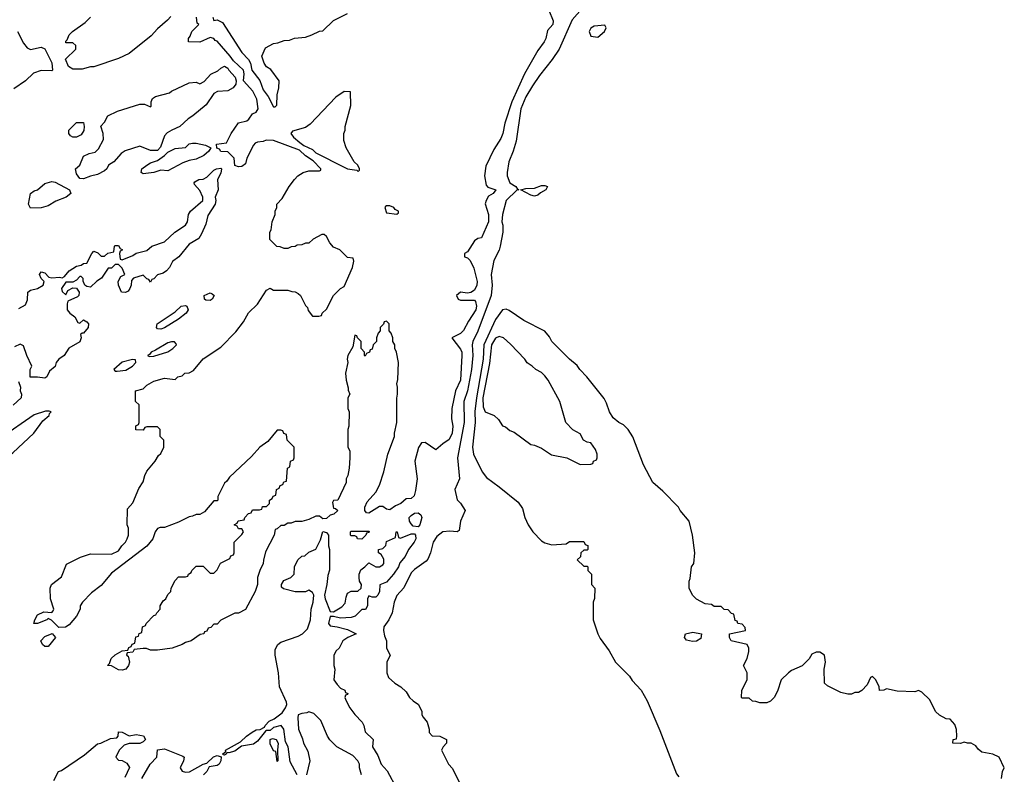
# Model space of a CAD drawing. Header units: inches. Extents: x 2348352 to 2479776, y 460422 to 613655.
# Tile 484 of 590: x 2450248 to 2455838, y 553753 to 558036. Entities that reach past the tile are written whole.
import ezdxf

# ---------------------------------------------------------------- set-up
doc = ezdxf.new("R2010")
doc.units = ezdxf.units.IN
doc.header["$MEASUREMENT"] = 0
doc.layers.add('C4555', color=7, linetype='Continuous')

msp = doc.modelspace()

# ---------------------------------------------------------------- linework, layer by layer
at = {"layer": 'C4555', "color": 4}
for points, elevation in [([(2453252, 558090), (2453277.3, 558030), (2453274.8, 558010), (2453245.2, 557974.8), (2453236, 557930), (2453226, 557910), (2453190, 557862), (2453114.9, 557730), (2453042, 557570), (2453001.6, 557450), (2452990.4, 557389.6), (2452978.8, 557361.2), (2452940.9, 557299.1), (2452894.6, 557205.4), (2452887.7, 557150), (2452897.3, 557097.3), (2452906, 557086), (2452951, 557070), (2452936, 557050), (2452910, 557034), (2452895.5, 557010), (2452890.9, 556990.9), (2452910.4, 556930.4), (2452910.4, 556890), (2452870, 556798), (2452850, 556794), (2452830, 556782), (2452790, 556718), (2452774, 556710), (2452774, 556690), (2452790, 556684.7), (2452804.7, 556670), (2452826.4, 556626.4), (2452844.9, 556550), (2452843, 556530), (2452830, 556502), (2452810, 556488), (2452790, 556484), (2452750, 556489), (2452727.3, 556470), (2452738, 556450), (2452750, 556444.9), (2452830, 556444.7), (2452836.8, 556436.8), (2452842, 556410), (2452838, 556390), (2452795.6, 556324.4), (2452768.3, 556271.7), (2452750, 556256), (2452702, 556230), (2452750, 556166), (2452758, 556150), (2452759.1, 556130), (2452750.4, 555990), (2452722, 555930), (2452702, 555830), (2452698.8, 555770), (2452707.3, 555730), (2452704, 555690), (2452687.3, 555652.7), (2452650, 555629.2), (2452610, 555594), (2452550, 555637.2), (2452530, 555635.3), (2452511.7, 555608.3), (2452491.7, 555530), (2452504.2, 555430), (2452495.8, 555364.2), (2452487.1, 555332.9), (2452470, 555319), (2452442.8, 555317.2), (2452411.3, 555290), (2452382, 555278), (2452350, 555254), (2452330, 555259), (2452310, 555273.2), (2452290, 555274), (2452230, 555235.3), (2452218, 555238), (2452208, 555250), (2452208, 555270), (2452220.2, 555299.8), (2452270, 555354), (2452290, 555394), (2452315.3, 555470), (2452339, 555570), (2452375.3, 555670), (2452375.3, 555690), (2452388.7, 555750), (2452388.9, 555888.9), (2452394, 555910), (2452394, 555950), (2452388.7, 555970), (2452394.6, 555994.6), (2452398, 556090), (2452388, 556150), (2452378, 556170), (2452378, 556190), (2452366, 556210), (2452366, 556230), (2452356.4, 556256.4), (2452346, 556270), (2452346, 556310), (2452330, 556326), (2452318, 556322), (2452312.7, 556307.3), (2452294, 556290), (2452294, 556270), (2452283.6, 556256.4), (2452274, 556230), (2452274, 556210), (2452254, 556190), (2452250, 556166), (2452238, 556162), (2452234, 556150), (2452218, 556142), (2452210, 556126), (2452206, 556130), (2452206, 556150), (2452186, 556170), (2452186, 556210), (2452166, 556230), (2452162, 556242), (2452150, 556246), (2452139.8, 556180.2), (2452111, 556130), (2452107.7, 556110), (2452110.8, 556090), (2452098, 556030), (2452100.7, 555990), (2452112.7, 555947.3), (2452112.7, 555932.7), (2452122, 555910), (2452112, 555890), (2452112, 555830), (2452118, 555810), (2452116, 555730), (2452111.3, 555710), (2452112, 555610), (2452122, 555590), (2452122, 555550), (2452118, 555490), (2452112, 555450), (2452102, 555430), (2452102, 555410), (2452054, 555310), (2452030, 555308), (2452023.5, 555296.5), (2452030, 555264.7), (2452042, 555262), (2452054, 555250), (2452032, 555230), (2452010, 555224), (2451990, 555206), (2451970, 555204), (2451950, 555218), (2451930, 555218), (2451890, 555199), (2451850, 555188), (2451812.7, 555187.3), (2451790, 555178), (2451770, 555178), (2451750, 555166), (2451730, 555166), (2451710, 555146), (2451698, 555142), (2451692, 555110), (2451643.6, 555016.4), (2451631.6, 554968.4), (2451631.3, 554950), (2451611.3, 554910), (2451598, 554870), (2451598, 554830), (2451584.7, 554790), (2451530, 554688), (2451490, 554668), (2451470, 554668), (2451390, 554628), (2451370, 554606), (2451350, 554606), (2451332.7, 554587.3), (2451318, 554582), (2451310, 554566), (2451298, 554562), (2451294, 554550), (2451272.7, 554547.3), (2451222, 554510), (2451190, 554501.2), (2451170, 554489.3), (2451114, 554470), (2451030, 554458), (2450990, 554458), (2450967.3, 554467.3), (2450950, 554468), (2450898, 554462), (2450890, 554446), (2450858, 554442), (2450854, 554430), (2450863.6, 554423.6), (2450871, 554390), (2450866.8, 554370), (2450850, 554349.3), (2450830, 554343.7), (2450810, 554346.6), (2450770, 554368.7), (2450746, 554370), (2450758, 554382), (2450768, 554410), (2450790, 554432), (2450830, 554454), (2450862, 554458), (2450867.3, 554472.7), (2450882, 554478), (2450887.3, 554492.7), (2450902, 554498), (2450907.3, 554532.7), (2450922, 554538), (2450927.3, 554552.7), (2450942, 554558), (2450946, 554590), (2450962, 554598), (2450966, 554610), (2451010, 554654), (2451022, 554658), (2451026, 554670), (2451046, 554690), (2451046, 554710), (2451063.1, 554736.9), (2451078, 554750), (2451090, 554774), (2451106, 554790), (2451108, 554810), (2451130, 554854), (2451150, 554874), (2451190, 554874), (2451202, 554878), (2451206, 554890), (2451222, 554898), (2451226, 554910), (2451250, 554934), (2451290, 554934), (2451330, 554894), (2451350, 554894), (2451370, 554914), (2451388.9, 554951.1), (2451442, 554978), (2451447.3, 554992.7), (2451462, 554998), (2451466, 555010), (2451466, 555070), (2451510, 555114), (2451518, 555130), (2451510, 555146), (2451490, 555146), (2451482, 555162), (2451466, 555170), (2451482, 555178), (2451488.4, 555191.6), (2451522, 555198), (2451526, 555210), (2451547.3, 555232.7), (2451562, 555238), (2451570, 555254), (2451610, 555254), (2451622, 555258), (2451627.3, 555272.7), (2451650, 555274), (2451666, 555290), (2451666, 555310), (2451682, 555318), (2451687.3, 555332.7), (2451702, 555338), (2451706, 555370), (2451722, 555378), (2451727.3, 555392.7), (2451742, 555398), (2451747.3, 555412.7), (2451762, 555418), (2451768.4, 555491.6), (2451782, 555498), (2451786, 555530), (2451802, 555538), (2451806, 555550), (2451806, 555610), (2451766, 555650), (2451762, 555682), (2451747.3, 555687.3), (2451742, 555702), (2451730, 555706), (2451710, 555706), (2451656.9, 555643.1), (2451612, 555610), (2451563.6, 555556.4), (2451439.6, 555440.4), (2451423.6, 555416.4), (2451410, 555406), (2451374, 555330), (2451374, 555310), (2451370, 555306), (2451350, 555306), (2451296.9, 555243.1), (2451270, 555228), (2451250, 555228), (2451230, 555218), (2451210, 555215.3), (2451150, 555184), (2451070, 555154), (2451046.4, 555153.6), (2451030, 555148), (2451018, 555130), (2451004.7, 555090), (2450970, 555049), (2450770, 554895.3), (2450710, 554824), (2450656.8, 554783.2), (2450604.7, 554730), (2450591.3, 554710), (2450591, 554690), (2450571, 554650), (2450530, 554602), (2450508, 554588), (2450470, 554586), (2450429, 554629), (2450410, 554638), (2450402, 554630), (2450350, 554609.3), (2450329.1, 554609.1), (2450334, 554630), (2450350, 554658.8), (2450384.7, 554675.3), (2450430, 554672), (2450438, 554682), (2450442, 554690), (2450424, 554750), (2450422, 554810), (2450428.7, 554830), (2450486, 554874), (2450513.6, 554946.4), (2450593.6, 554986.4), (2450650, 555004.7), (2450770, 555002), (2450810, 555022), (2450828, 555050), (2450848, 555070), (2450858, 555090), (2450866, 555110), (2450866, 555150), (2450858, 555170), (2450860.4, 555259.6), (2450890, 555294), (2450924.7, 555375.3), (2450950, 555414), (2450958, 555450), (2450970, 555474), (2451018, 555530), (2451036.4, 555563.6), (2451050, 555574), (2451066, 555610), (2451066, 555650), (2451046, 555670), (2451046, 555710), (2451030, 555726), (2450970, 555726), (2450958, 555722), (2450950, 555706), (2450908, 555708), (2450908.4, 555731.6), (2450922, 555738), (2450926, 555750), (2450926, 555850), (2450906, 555870), (2450906, 555930), (2450950, 555942), (2450970, 555962), (2451010, 555984.7), (2451070, 556002), (2451130, 555994), (2451146, 556010), (2451170, 556014), (2451186, 556030), (2451210, 556032), (2451234.6, 556045.4), (2451290, 556111.3), (2451390, 556178), (2451474.8, 556265.2), (2451518, 556322), (2451547, 556373), (2451597.6, 556422.4), (2451650, 556502), (2451670, 556512), (2451690, 556502), (2451770, 556502), (2451792.7, 556492.7), (2451811.6, 556491.6), (2451830, 556482), (2451842, 556470), (2451870, 556414), (2451882, 556402), (2451886.4, 556386.4), (2451910, 556354), (2451947.3, 556352.7), (2451962, 556358), (2451966, 556370), (2451990, 556394), (2452029.1, 556470.9), (2452068.9, 556511.1), (2452090, 556522), (2452137.2, 556630), (2452146, 556666), (2452142, 556682), (2452110, 556686), (2452066, 556730), (2452030, 556746), (2452008, 556770), (2451990, 556806), (2451976.4, 556816.4), (2451963.6, 556816.4), (2451914, 556790), (2451890, 556768), (2451870, 556768), (2451850, 556758), (2451823.6, 556756.4), (2451811.6, 556748.4), (2451790, 556748), (2451770, 556738), (2451750, 556738), (2451727.3, 556747.3), (2451708.4, 556748.4), (2451668.4, 556788.4), (2451668, 556830), (2451676.4, 556843.6), (2451682, 556890), (2451698, 556930), (2451698, 556950), (2451708, 556970), (2451708.7, 556990), (2451738, 557022), (2451778, 557090), (2451808, 557130), (2451828, 557150), (2451858, 557170), (2451890, 557178.8), (2451950, 557178), (2451957.2, 557182.8), (2451957.2, 557190), (2451914.5, 557234.5), (2451870, 557263.5), (2451836.4, 557296.4), (2451690, 557351), (2451648.1, 557351.9), (2451630, 557345.2), (2451598, 557342), (2451584.7, 557335.3), (2451575.3, 557324.7), (2451538, 557250), (2451530, 557218), (2451510, 557204), (2451490, 557202), (2451470, 557208), (2451466, 557250), (2451430, 557286), (2451390, 557288), (2451382, 557302), (2451367.3, 557307.3), (2451366, 557330), (2451422, 557338), (2451448.7, 557390), (2451490, 557450.7), (2451537.2, 557462.8), (2451549.1, 557470.9), (2451570, 557502), (2451590, 557511), (2451602.7, 557530), (2451594.9, 557585.1), (2451571.5, 557630), (2451518.7, 557690), (2451522.4, 557730), (2451519.3, 557750), (2451462.4, 557802.4), (2451443.7, 557830), (2451370, 557913.6), (2451358.4, 557918.4), (2451350, 557929), (2451330, 557935.3), (2451270, 557908.7), (2451206, 557910), (2451206, 557930), (2451216.4, 557943.6), (2451226, 557970), (2451266, 558010), (2451256.4, 558016.4), (2451252, 558050)], 32), ([(2453440.7, 558099.3), (2453385.3, 558034.8), (2453310, 557869.4), (2453272, 557810), (2453199.7, 557720.3), (2453159.2, 557660.8), (2453122.2, 557597.8), (2453092.8, 557530), (2453066.2, 557346.2), (2453050.3, 557290), (2453026, 557230), (2453015.5, 557170), (2453016.3, 557150), (2453030.7, 557110), (2453064, 557090), (2453073.7, 557073.7), (2453082, 557070), (2453070, 557068.4), (2453010.3, 557010), (2452989.1, 556930.9), (2452985.3, 556890), (2452990.3, 556870), (2452990.3, 556830), (2452975.3, 556750), (2452970.9, 556729.1), (2452940.3, 556670), (2452924.9, 556590), (2452931.4, 556530), (2452924.4, 556470), (2452850, 556269.3), (2452820.9, 556210), (2452816.9, 556190), (2452821.2, 556130), (2452812.7, 556050), (2452790.2, 555930), (2452768.9, 555870), (2452771.7, 555750), (2452733, 555550), (2452745.3, 555430), (2452718.8, 555370), (2452731, 555311), (2452750, 555292), (2452778, 555250), (2452751.3, 555190), (2452743.6, 555136.4), (2452731, 555129), (2452690, 555132.7), (2452650.6, 555129.4), (2452616.7, 555103.3), (2452596.3, 555070), (2452580.7, 555010), (2452564.9, 554975.1), (2452556.3, 554963.7), (2452490, 554916), (2452470, 554896), (2452428.5, 554811.5), (2452390, 554768.7), (2452374, 554730), (2452362.8, 554670), (2452344, 554630), (2452316.3, 554590), (2452313.4, 554570), (2452319.1, 554539.1), (2452330.8, 554510), (2452331.3, 554470), (2452351.3, 554430), (2452332, 554390), (2452332, 554330), (2452342, 554302), (2452378, 554270), (2452411.3, 554250), (2452442, 554222), (2452462, 554190), (2452482, 554170), (2452512, 554150), (2452532, 554110), (2452532, 554090), (2452538, 554078), (2452562, 554050), (2452572, 554010), (2452572, 553990), (2452590, 553972), (2452634, 553970), (2452671.3, 553950), (2452672, 553930), (2452652, 553910), (2452642, 553890), (2452682, 553810), (2452705.4, 553785.4), (2452752, 553690)], 36), ([(2451105.4, 558054.6), (2451086.4, 558033.6), (2451030, 557984), (2450994.9, 557945.1), (2450870, 557844), (2450810, 557815.3), (2450670, 557768.7), (2450650, 557768.7), (2450603.6, 557756.4), (2450550, 557755.3), (2450526, 557770), (2450508.4, 557811.6), (2450566, 557870), (2450566, 557890), (2450550, 557906), (2450510, 557906), (2450510, 557914), (2450518, 557922), (2450528.7, 557950), (2450548.7, 557970), (2450619.5, 558020.5), (2450649.6, 558050.4)], 32), ([(2451344.9, 558050), (2451350, 558032), (2451370, 558036), (2451400.4, 558020.4), (2451510, 557850.5), (2451548, 557810), (2451559.1, 557790), (2451566.8, 557750), (2451612, 557692), (2451630, 557638.8), (2451659.6, 557599.6), (2451690, 557541), (2451699, 557541), (2451708.4, 557551.6), (2451709.1, 557609.1), (2451719, 557650), (2451722, 557690), (2451673.2, 557753.2), (2451650, 557768), (2451635.3, 557790), (2451622, 557830), (2451643.1, 557876.9), (2451690, 557902), (2451714.6, 557905.4), (2451750, 557918), (2451780.4, 557919.6), (2451808.9, 557931.1), (2451870, 557938), (2451906, 557950), (2451950, 557972), (2451970, 557974), (2452030, 558032), (2452108.9, 558071.1)], 32), ([(2450236, 557970), (2450270, 557903), (2450290, 557876.3), (2450310, 557866.8), (2450370, 557881), (2450390.7, 557870.7), (2450431.6, 557791.6), (2450434, 557750), (2450430, 557746), (2450370, 557748), (2450326.4, 557733.6), (2450282, 557690), (2450215.3, 557644.7)], 32), ([(2450243.2, 556396.8), (2450282, 556418), (2450293.2, 556446.8), (2450295.3, 556490), (2450310, 556501), (2450350, 556511), (2450382, 556530), (2450388, 556550), (2450370, 556568), (2450361.2, 556590), (2450370, 556604.7), (2450390, 556598.8), (2450414.4, 556574.4), (2450430, 556570.7), (2450474.4, 556574.4), (2450490, 556571.3), (2450502, 556578), (2450528.7, 556610), (2450570, 556638), (2450596.4, 556643.6), (2450610, 556652), (2450630, 556654), (2450658, 556710), (2450670, 556722), (2450692.7, 556712.7), (2450710, 556694), (2450730, 556694), (2450748.4, 556711.6), (2450782, 556718), (2450786, 556750), (2450790, 556754), (2450810, 556754), (2450818, 556738), (2450832, 556730), (2450818, 556722), (2450814, 556710), (2450818, 556678), (2450830, 556674), (2450890, 556698), (2450910, 556711.3), (2450970, 556726), (2450998, 556750), (2451070, 556776), (2451129.3, 556830.7), (2451189.4, 556870.6), (2451201.2, 556890), (2451206.6, 556930), (2451218, 556950), (2451288.7, 557010), (2451288, 557030), (2451270, 557066), (2451240.4, 557100.4), (2451238, 557110), (2451243.1, 557116.9), (2451266, 557130), (2451290, 557132), (2451310, 557142), (2451350, 557182), (2451366, 557190), (2451390, 557194), (2451394, 557190), (2451390, 557166), (2451371, 557130), (2451374.8, 557070), (2451358, 557030), (2451361, 557010), (2451357.3, 556990), (2451315.9, 556924.1), (2451304.9, 556875.1), (2451279.8, 556820.2), (2451264.7, 556795.3), (2451210, 556762), (2451151, 556690), (2451115.3, 556664.7), (2451098, 556630), (2451082, 556610), (2451062, 556598), (2451031.1, 556588.9), (2451010, 556566), (2450998, 556562), (2450990, 556546), (2450982, 556562), (2450970, 556566), (2450950, 556586), (2450894, 556570), (2450883.6, 556556.4), (2450882, 556530), (2450874, 556510), (2450863.6, 556496.4), (2450848.4, 556488.4), (2450826, 556490), (2450808.7, 556530), (2450808, 556550), (2450822, 556578), (2450846, 556590), (2450830, 556626), (2450810, 556646), (2450790, 556646), (2450770, 556626), (2450750, 556626), (2450712, 556570), (2450686.8, 556553.2), (2450650, 556518), (2450630, 556522), (2450618, 556530), (2450608, 556552), (2450608, 556568), (2450598, 556578), (2450590, 556578), (2450570, 556558), (2450550, 556546), (2450510, 556546), (2450486, 556510), (2450490, 556494), (2450510, 556474), (2450521.2, 556498.8), (2450550, 556514), (2450570, 556512), (2450586, 556490), (2450584.7, 556470), (2450577.3, 556462.7), (2450522, 556438), (2450516.9, 556423.1), (2450518, 556390), (2450532, 556370), (2450562, 556350), (2450578, 556318), (2450590, 556314), (2450610, 556332), (2450630, 556322), (2450638, 556310), (2450636, 556290), (2450610, 556258), (2450602, 556258), (2450594, 556250), (2450598, 556230), (2450590, 556208.7), (2450527.3, 556172.7), (2450501, 556130), (2450470.6, 556109.4), (2450456, 556090), (2450450, 556068), (2450418, 556042), (2450402, 556010), (2450390, 556002), (2450350, 556008), (2450307.3, 556007.3), (2450308, 556050), (2450318, 556070), (2450288, 556130), (2450270, 556186), (2450250, 556195.3), (2450219.6, 556180.4)], 32), ([(2455822, 553730), (2455828, 553770), (2455838, 553790), (2455808, 553850), (2455772.7, 553867.3), (2455710, 553879), (2455690, 553895.3), (2455675.5, 553915.5), (2455650, 553929.2), (2455629.3, 553929.3), (2455610, 553935.3), (2455588.9, 553928.9), (2455546, 553930), (2455548, 553950), (2455566, 553954), (2455568, 553970), (2455567.3, 554007.3), (2455556.4, 554036.4), (2455530, 554066), (2455508.4, 554068.4), (2455470, 554088), (2455448, 554110), (2455415.5, 554175.5), (2455370, 554219), (2455350, 554228.7), (2455330, 554222), (2455230, 554225.2), (2455170, 554238), (2455154, 554230), (2455130, 554229), (2455128, 554250), (2455108.7, 554290), (2455090, 554308.7), (2455078, 554302), (2455059.8, 554260.2), (2455030, 554228), (2455010, 554218), (2454990, 554218), (2454970, 554208), (2454950, 554208), (2454910, 554218), (2454834.6, 554254.6), (2454818, 554270), (2454815.3, 554350), (2454822, 554390), (2454818, 554430), (2454790, 554446), (2454770, 554446), (2454745.4, 554434.6), (2454731.1, 554408.9), (2454691.1, 554368.9), (2454630, 554342), (2454612, 554330), (2454572, 554290), (2454550, 554226), (2454532, 554190), (2454510, 554168), (2454490, 554158), (2454450, 554158), (2454427.3, 554167.3), (2454408.4, 554168.4), (2454390, 554186), (2454350, 554186), (2454346, 554190), (2454348, 554230), (2454378, 554290), (2454378, 554330), (2454358, 554370), (2454378, 554410), (2454388, 554450), (2454388, 554470), (2454378, 554490), (2454288, 554510), (2454278, 554530), (2454278, 554550), (2454368, 554570), (2454367.3, 554587.3), (2454350, 554606), (2454326, 554610), (2454322, 554622), (2454310, 554626), (2454302, 554662), (2454290, 554666), (2454270, 554686), (2454248.4, 554688.4), (2454230, 554706), (2454190, 554706), (2454176.4, 554716.4), (2454140.4, 554720.4), (2454090, 554748), (2454068, 554770), (2454048.7, 554810), (2454048.7, 554850), (2454054.6, 554865.4), (2454062, 554930), (2454075.3, 554950), (2454082, 555010), (2454068.7, 555110), (2454048.7, 555190), (2453998, 555250), (2453988, 555270), (2453900.2, 555360.2), (2453842, 555410), (2453789, 555510), (2453729.3, 555669.3), (2453702, 555710), (2453676.5, 555736.5), (2453649.2, 555749.2), (2453616.5, 555776.5), (2453597.2, 555810), (2453580.2, 555860.2), (2453565.6, 555885.6), (2453468.7, 556010), (2453428.7, 556050), (2453412.9, 556072.9), (2453369.3, 556109.3), (2453269, 556210), (2453256, 556236), (2453230, 556268.7), (2453110, 556329), (2453026.3, 556386.3), (2453010, 556394), (2452990, 556389.2), (2452950, 556334.5), (2452883.2, 556190), (2452879.4, 556110), (2452841.9, 555890), (2452833, 555813), (2452834.4, 555750), (2452818.7, 555610), (2452824.9, 555570), (2452873, 555470), (2452897.7, 555437.7), (2452970, 555385.5), (2453078, 555298), (2453102, 555262), (2453116, 555210), (2453134.8, 555170), (2453160.7, 555130), (2453210, 555078.8), (2453230, 555066.8), (2453270, 555056), (2453350, 555062), (2453370, 555074), (2453450, 555074), (2453458, 555058), (2453472.7, 555052.7), (2453474, 555030), (2453470, 555026), (2453450, 555026), (2453434, 555010), (2453432.7, 554987.3), (2453414, 554970), (2453450, 554934), (2453470, 554934), (2453474, 554930), (2453474, 554910), (2453494, 554890), (2453494, 554830), (2453514, 554810), (2453511.6, 554751.6), (2453504.7, 554730), (2453504, 554630), (2453530.6, 554550), (2453544.1, 554524.1), (2453594.6, 554454.6), (2453630.8, 554390), (2453711, 554310), (2453725.8, 554285.8), (2453776, 554230), (2453811.3, 554170), (2453882.5, 554002.5), (2453976.8, 553756.8), (2453990, 553738)], 44), ([(2450242, 555982), (2450252, 555950), (2450251.3, 555930), (2450258, 555910), (2450256, 555890), (2450210.7, 555849.3)], 32), ([(2450000, 555461.8), (2450010, 555468.2), (2450063.3, 555496.7), (2450134, 555526), (2450210, 555578), (2450329.2, 555690), (2450380.1, 555759.9), (2450415.3, 555790), (2450418, 555802), (2450426, 555810), (2450415.3, 555815.3), (2450394, 555814), (2450330, 555792.7), (2450138.3, 555661.7), (2450050, 555619.6), (2450000, 555589)], 36), ([(2451824, 553750), (2451784.1, 553824.1), (2451771.8, 553910), (2451757.5, 553937.5), (2451747, 554010), (2451732.7, 554030), (2451690, 554019.5), (2451670, 554001.2), (2451650, 554002), (2451642.8, 553997.2), (2451599.1, 553940.9), (2451575.3, 553924.8), (2451506.8, 553913.2), (2451470, 553885.1), (2451434.6, 553874.6), (2451423.6, 553876.4), (2451422, 553870), (2451410, 553862), (2451403.1, 553863.1), (2451402, 553870), (2451418, 553882), (2451417.2, 553890), (2451502.7, 553937.3), (2451535.6, 553970), (2451567.5, 553992.5), (2451590, 554006.4), (2451612.9, 554007.1), (2451638.6, 554021.4), (2451641.2, 554030), (2451665.4, 554054.6), (2451692.8, 554067.2), (2451737.8, 554102.2), (2451757.2, 554130), (2451764, 554150), (2451762, 554162), (2451722.7, 554250), (2451718.4, 554330), (2451698, 554430), (2451698.6, 554461.4), (2451714, 554490), (2451730, 554502.8), (2451830, 554537.3), (2451854, 554550), (2451882, 554578), (2451899, 554630), (2451902, 554690), (2451914, 554730), (2451918, 554770), (2451910, 554786), (2451890, 554798), (2451870, 554788), (2451811.6, 554788.4), (2451746, 554806), (2451735.3, 554815.3), (2451734, 554830), (2451747.2, 554852.8), (2451788, 554870), (2451806, 554890), (2451808, 554930), (2451828, 554970), (2451850, 554992), (2451867.3, 554992.7), (2451890, 555014), (2451930, 555032), (2451956.5, 555083.5), (2451970, 555132), (2451990, 555126), (2452000.7, 555110), (2452001, 555050), (2452006.8, 555030), (2452007.7, 554912.3), (2451997.5, 554882.5), (2451992, 554830), (2451979.1, 554770), (2451982, 554750), (2452010, 554678), (2452030, 554676), (2452077, 554703), (2452095.5, 554724.5), (2452100.9, 554759.1), (2452110, 554782), (2452130, 554792), (2452167.3, 554792.7), (2452186, 554810), (2452188, 554830), (2452178, 554850), (2452175.3, 554870), (2452175.3, 554890), (2452185.6, 554914.4), (2452208, 554930), (2452230, 554954), (2452270, 554931.3), (2452290, 554931.3), (2452310, 554942), (2452315.3, 554950), (2452314.6, 554974.6), (2452300.4, 555000.4), (2452286, 555010), (2452286, 555030), (2452310, 555034), (2452327.3, 555052.7), (2452330, 555074), (2452382, 555098), (2452386, 555130), (2452392, 555130), (2452398, 555098), (2452410, 555094), (2452470, 555118.8), (2452490, 555118), (2452496, 555110), (2452497.3, 555090), (2452487.7, 555070), (2452454.8, 555030), (2452437.3, 554990), (2452405.8, 554954.2), (2452398, 554930), (2452370, 554889.2), (2452330, 554844), (2452292, 554828), (2452291, 554791), (2452282, 554770), (2452270, 554758), (2452250, 554758), (2452230, 554766), (2452222, 554750), (2452222, 554710), (2452211.1, 554688.9), (2452190, 554688), (2452152, 554650), (2452130, 554644), (2452070, 554639), (2452030, 554648.7), (2452010, 554648), (2452002, 554610), (2452010, 554596), (2452050.9, 554590.9), (2452110, 554576), (2452158, 554550), (2452110.8, 554529.2), (2452082, 554510), (2452062, 554470), (2452045.4, 554454.6), (2452032, 554430), (2452031.6, 554371.6), (2452038, 554350), (2452032, 554290), (2452050, 554262), (2452070, 554242), (2452094, 554230), (2452098, 554218), (2452111.6, 554211.6), (2452110, 554206), (2452098, 554202), (2452094, 554190), (2452102, 554170), (2452122, 554130), (2452150, 554092), (2452192, 554050), (2452202, 554030), (2452210, 553994), (2452254, 553950), (2452252, 553910), (2452280.7, 553860.7), (2452301, 553810), (2452333.7, 553773.7), (2452390, 553671.3)], 32), ([(2452188, 553750), (2452178, 553790), (2452178, 553810), (2452168, 553830), (2452140.4, 553860.4), (2452049.1, 553909.1), (2452008.9, 553948.9), (2451995.3, 553970), (2451958, 554058), (2451919, 554099), (2451890, 554108.7), (2451878.5, 554101.5), (2451850, 554098), (2451828.7, 554091.3), (2451826.4, 554073.6), (2451830.5, 554010), (2451854.4, 553954.4), (2451859.3, 553930), (2451884.6, 553884.6), (2451894.8, 553830), (2451876, 553750)], 32), ([(2450442, 553718), (2450468.7, 553770), (2450485.2, 553774.8), (2450616.6, 553863.4), (2450690, 553926), (2450709.3, 553930.7), (2450763.1, 553956.9), (2450799, 553961), (2450808, 553970), (2450810, 553994), (2450830, 553992), (2450870, 553971), (2450910, 553978.8), (2450951.3, 553971.3), (2450962, 553950), (2450950, 553938), (2450930, 553928.7), (2450870, 553928.7), (2450841, 553919), (2450812, 553890), (2450794, 553850), (2450810, 553834), (2450830, 553832), (2450856.9, 553816.9), (2450871.6, 553791.6), (2450845.4, 553734.6)], 32), ([(2450942, 553730), (2450988, 553810), (2451026, 553850), (2451030, 553891.3), (2451070, 553898), (2451175.3, 553855.3), (2451182, 553850), (2451178, 553830), (2451158.8, 553790), (2451170.6, 553770.6), (2451190, 553766), (2451212, 553768), (2451289.5, 553810.5), (2451310, 553816), (2451348.1, 553851.9), (2451370, 553860.5), (2451392.7, 553852.7), (2451390.6, 553829.4), (2451381, 553810), (2451370, 553803.7), (2451324, 553796), (2451310.6, 553769.4), (2451291, 553750)], 32)]:
    msp.add_lwpolyline(points, dxfattribs=dict(at, elevation=elevation))
for points, elevation in [([(2453570, 558006), (2453510, 557999.3), (2453490, 557988), (2453481, 557970), (2453490, 557942), (2453530, 557938), (2453568, 557970), (2453578, 557990)], 44), ([(2450990, 557294), (2450930, 557319), (2450847.3, 557292.7), (2450823.5, 557276.5), (2450782, 557230), (2450752, 557210), (2450742, 557190), (2450730, 557178), (2450690, 557158), (2450650, 557148.7), (2450610, 557134), (2450590, 557135.3), (2450570, 557162), (2450565.2, 557190), (2450589, 557211), (2450610, 557262), (2450643.1, 557276.9), (2450676.4, 557283.6), (2450696.4, 557303.6), (2450723.1, 557356.9), (2450722, 557390), (2450708.4, 557431.6), (2450730, 557454), (2450748, 557490), (2450803.2, 557516.8), (2450930, 557556), (2450956.9, 557556.9), (2450990, 557542), (2450994.6, 557545.4), (2450995.3, 557570), (2451002, 557590), (2451018.6, 557601.4), (2451099, 557621), (2451110, 557631.3), (2451210, 557678), (2451250, 557682), (2451270, 557672), (2451294.6, 557685.4), (2451332.9, 557727.1), (2451373.6, 557746.4), (2451390, 557762), (2451410, 557772), (2451430, 557762), (2451434.8, 557750), (2451470.6, 557710), (2451477.3, 557690), (2451474.8, 557670), (2451461, 557650), (2451430, 557633.2), (2451371.3, 557628.7), (2451350, 557618), (2451306.4, 557553.6), (2451231.3, 557490), (2451205.5, 557474.5), (2451158, 557430), (2451112, 557410), (2451086, 557394), (2451070, 557378), (2451047.7, 557312.3), (2451030, 557294)], 32), ([(2452090, 557628), (2452043.5, 557596.5), (2451897.5, 557442.5), (2451870, 557425.2), (2451796.9, 557403.1), (2451786.8, 557390), (2451802, 557370), (2451839.5, 557339.5), (2451862.2, 557322.2), (2451910, 557298.9), (2451930, 557280.3), (2452090, 557199.3), (2452110, 557190.8), (2452162, 557182), (2452170, 557174), (2452178, 557182), (2452178, 557190), (2452168, 557210), (2452148, 557230), (2452102, 557310), (2452088.7, 557350), (2452088.7, 557390), (2452095.3, 557410), (2452095.3, 557430), (2452128.7, 557550), (2452126, 557626)], 32), ([(2450550, 557368.7), (2450536.4, 557376.4), (2450528, 557390), (2450528, 557410), (2450570, 557452), (2450610, 557452), (2450614, 557430), (2450611.6, 557408.4), (2450596.9, 557383.1), (2450570, 557368.7)], 32), ([(2451090, 557178), (2451050, 557182), (2451010, 557168.7), (2450950, 557162), (2450938, 557170), (2450942, 557190), (2450970, 557211), (2450990, 557224.7), (2451030, 557238), (2451070, 557264.7), (2451090, 557284.7), (2451130, 557306), (2451189, 557311), (2451210, 557331), (2451230, 557334.8), (2451250, 557334.8), (2451303.6, 557323.6), (2451334, 557310), (2451322, 557290), (2451293.7, 557266.3), (2451250, 557244), (2451210, 557238), (2451175.3, 557224.7)], 32), ([(2450310, 556966), (2450298, 556990), (2450309.3, 557050.7), (2450330, 557064.7), (2450350, 557071.3), (2450390, 557106.8), (2450430, 557117.3), (2450450, 557114.8), (2450531.3, 557070), (2450538, 557050), (2450511.3, 557030), (2450453.2, 557006.8), (2450410, 556979.3), (2450370, 556969.3)], 32), ([(2453170, 557035.6), (2453150, 557041.1), (2453094, 557070), (2453121.5, 557078.5), (2453170, 557080.2), (2453210, 557095.4), (2453230, 557095.6), (2453245.5, 557090), (2453235.8, 557070), (2453205.6, 557054.4), (2453190, 557040.9)], 36), ([(2452330, 556980.7), (2452324.2, 556975.8), (2452321.3, 556970), (2452330, 556941), (2452390, 556932), (2452399, 556941), (2452399, 556950), (2452379.3, 556959.3), (2452372.3, 556970), (2452350, 556980.5)], 32), ([(2451330, 556442.7), (2451304.7, 556444.7), (2451298, 556450), (2451295.3, 556470), (2451330, 556486), (2451341, 556481), (2451352, 556470), (2451341, 556450)], 32), ([(2451050, 556279.3), (2451030, 556282), (2451024, 556290), (2451029, 556310), (2451130, 556377.3), (2451164, 556410), (2451190, 556414.8), (2451198, 556410), (2451204, 556390), (2451193.4, 556370), (2451150, 556336), (2451070, 556287.3)], 32), ([(2451110, 556208), (2451090, 556202), (2451019.8, 556160.2), (2450994, 556150), (2450984.7, 556135.3), (2450974, 556130), (2450984.7, 556124.7), (2451010, 556126), (2451090, 556151.3), (2451118, 556170), (2451138, 556190), (2451136.4, 556196.4), (2451127.3, 556207.3)], 36), ([(2452970, 556239), (2452950, 556229), (2452927.2, 556190), (2452915.6, 556084.4), (2452878, 555890), (2452879.9, 555839.9), (2452890, 555811.3), (2452942, 555790), (2452966.4, 555766.4), (2452990, 555732), (2453005.4, 555725.4), (2453030, 555704.7), (2453055.3, 555695.3), (2453150, 555624.7), (2453170, 555622), (2453210, 555604.7), (2453267.1, 555567.1), (2453354, 555550), (2453430, 555512), (2453490, 555514), (2453502, 555518), (2453506, 555530), (2453522, 555538), (2453526, 555550), (2453526, 555570), (2453516.4, 555596.4), (2453490, 555635.3), (2453470, 555638), (2453448.9, 555648.9), (2453430, 555686), (2453388.9, 555708.9), (2453348, 555750), (2453314, 555870), (2453249, 555990), (2453230, 556015.3), (2453210, 556034), (2453178, 556050), (2453158, 556070), (2453129.3, 556089.3), (2453115.3, 556110), (2453034.8, 556194.8), (2452995.3, 556230)], 48), ([(2450888, 556108), (2450830, 556092), (2450782, 556050), (2450790, 556042), (2450801, 556041), (2450850, 556047.7), (2450888.7, 556070), (2450908, 556090), (2450906, 556106)], 36), ([(2452510, 555157.2), (2452482.5, 555162.5), (2452470, 555174), (2452460.9, 555190), (2452459.3, 555210), (2452470, 555222.8), (2452490, 555234.8), (2452510, 555238), (2452526, 555226), (2452531, 555211), (2452520.7, 555170)], 32), ([(2452190, 555088), (2452166, 555090), (2452162, 555102), (2452150, 555106), (2452130, 555106), (2452126, 555110), (2452126, 555130), (2452130, 555134), (2452232.7, 555132.7), (2452230, 555126), (2452218, 555122), (2452214, 555110)], 32), ([(2450390, 554478), (2450378, 554490), (2450368.7, 554510), (2450390, 554536), (2450432, 554552), (2450452, 554530), (2450410, 554478)], 32), ([(2454067.3, 554507.3), (2454034.6, 554514.6), (2454022, 554530), (2454029, 554550), (2454070, 554559.3), (2454118, 554550), (2454115.3, 554524.7), (2454090, 554509.5)], 44), ([(2451710, 553826), (2451702, 553882), (2451690, 553886), (2451670, 553926), (2451669.4, 553950.6), (2451683.2, 553956.8), (2451704.7, 553950), (2451716, 553930), (2451711.3, 553890), (2451714, 553830)], 32)]:
    msp.add_lwpolyline(points, close=True, dxfattribs=dict(at, elevation=elevation))

doc.saveas('drawing.dxf')
